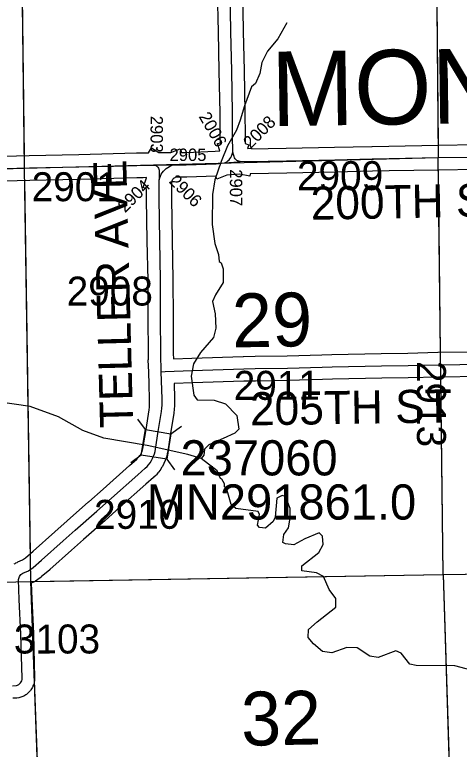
# Model space of a CAD drawing. Extents: x 23.6 to 68.7, y -63 to -29.
# Drawn here: x 51.551 to 52.625, y -44.911 to -43.136 of the extents above; entities that cross this region are included whole.
import ezdxf

# ---------------------------------------------------------------- set-up
doc = ezdxf.new("R2010")
doc.units = 0
for name, color, linetype in [('tdCoHydroRiver', 7, 'Continuous'), ('tdCoSecRdNmbr', 7, 'Continuous'), ('tdCoSecRdTxt', 7, 'Continuous'), ('tdCoSecRteBand', 7, 'Continuous'), ('tdCoSecRteCL', 7, 'Continuous'), ('tdCoSectLine', 7, 'Continuous'), ('tdCoSectLinePart', 7, 'Continuous'), ('tdCoSectNmbr', 7, 'Continuous'), ('tdCoStrucSec', 7, 'Continuous'), ('tdCoStrucSecCoName', 7, 'Continuous'), ('tdCoStrucSecFHWANum', 7, 'Continuous'), ('tdCoSurfGravel', 7, 'Continuous'), ('tdCoTwpNameTxt', 7, 'Continuous')]:
    doc.layers.add(name, color=color, linetype=linetype)

msp = doc.modelspace()

# ---------------------------------------------------------------- linework, layer by layer
at = {"layer": 'tdCoHydroRiver'}
for points in [[(52.2081, -43.1563), (52.1865, -43.1945), (52.1616, -43.2248), (52.1478, -43.2518), (52.1434, -43.2787), (52.1326, -43.3025), (52.1232, -43.3105), (52.1064, -43.3565), (52.0958, -43.3914), (52.0866, -43.4151), (52.065, -43.4533), (52.0497, -43.4914), (52.0345, -43.5358), (52.0286, -43.5706), (52.0279, -43.6432), (52.0348, -43.6889), (52.043, -43.7156), (52.0448, -43.733), (52.0496, -43.7361), (52.0545, -43.7502), (52.0549, -43.7833), (52.0363, -43.8136), (52.0286, -43.8294), (52.0353, -43.8594), (52.0373, -43.8941), (52.0313, -43.9162), (52.0002, -43.9529), (51.9831, -43.98), (51.9772, -44.01), (51.9841, -44.0557), (51.9921, -44.0667), (52.0332, -44.0678), (52.0601, -44.0769), (52.0873, -44.105), (52.0924, -44.1381), (52.0831, -44.1476), (52.0548, -44.1606), (52.0203, -44.1753), (52.0094, -44.1864), (52.008, -44.2007), (52.0018, -44.2086)], [(51.9695, -44.1988), (51.8711, -44.1775), (51.7664, -44.1593), (51.7155, -44.1408), (51.6566, -44.1081), (51.5882, -44.0834), (51.4661, -44.0654), (51.3331, -44.057), (51.2191, -44.0626)], [(52.0018, -44.2086), (51.9695, -44.1988)], [(52.7329, -44.741), (52.6141, -44.7093), (52.521, -44.7089), (52.5051, -44.706), (52.4843, -44.6794), (52.4716, -44.6732), (52.4292, -44.6895), (52.4086, -44.6866), (52.3784, -44.6665), (52.3531, -44.6652), (52.317, -44.6783), (52.2948, -44.6754), (52.2725, -44.6567), (52.2597, -44.6411), (52.261, -44.6222), (52.2813, -44.603), (52.3266, -44.5677), (52.3264, -44.5472), (52.3103, -44.5253), (52.2973, -44.4938), (52.2798, -44.4846), (52.245, -44.4803), (52.2449, -44.4677), (52.2855, -44.4356), (52.2964, -44.4165), (52.2945, -44.396), (52.2865, -44.3882), (52.252, -44.4028), (52.2253, -44.4174), (52.2048, -44.4145), (52.1984, -44.4114), (52.2013, -44.3924), (52.2122, -44.3765), (52.2166, -44.3528), (52.2163, -44.3291), (52.2049, -44.3008), (52.197, -44.2978), (52.1845, -44.3042), (52.1803, -44.3501), (52.1757, -44.3612), (52.157, -44.3772), (52.1427, -44.3758), (52.1379, -44.3695), (52.1423, -44.3442), (52.1391, -44.3364), (52.0853, -44.3291), (52.0742, -44.3198), (52.0626, -44.2805), (52.0578, -44.2774), (52.0578, -44.2695), (52.0513, -44.2585), (52.0481, -44.257), (52.04, -44.2382), (52.0018, -44.2086)]]:
    msp.add_lwpolyline(points, dxfattribs=at)
at = {"layer": 'tdCoSecRteBand'}
for points in [[(51.4613, -43.4801), (51.5557, -43.4775), (51.5557, -43.4775), (51.5557, -43.4775), (51.5859, -43.4767), (51.586, -43.4767), (51.5861, -43.4767), (51.7058, -43.4742), (51.7888, -43.4721), (51.845, -43.4704), (51.8452, -43.4704), (51.8454, -43.4704), (51.8743, -43.47), (51.8817, -43.4583), (51.8994, -43.4696), (51.928, -43.4691), (51.9508, -43.4601), (51.9543, -43.469), (51.9649, -43.4691), (52.0355, -43.4665), (52.0462, -43.4656), (52.0413, -43.4479), (52.0478, -43.4461), (52.0475, -43.4297), (52.0475, -43.4295), (52.0475, -43.4294), (52.0472, -43.3734), (52.0452, -43.2726), (52.0433, -43.1781), (52.0433, -43.1781), (52.0433, -43.1781), (52.0413, -43.077)], [(52.1013, -43.0758), (52.1032, -43.1769), (52.1052, -43.2714), (52.1052, -43.2714), (52.1052, -43.2714), (52.1072, -43.3724), (52.1072, -43.3726), (52.1072, -43.3728), (52.1075, -43.4289), (52.1078, -43.4476), (52.1166, -43.4508), (52.1133, -43.4599), (52.1232, -43.4592), (52.1233, -43.4608)], [(52.1233, -43.4608), (52.163, -43.4599), (52.163, -43.4599), (52.1631, -43.4599), (52.207, -43.4591), (52.3235, -43.4568), (52.414, -43.4548), (52.4141, -43.4548), (52.4141, -43.4548), (52.4547, -43.454), (52.4547, -43.454), (52.4547, -43.454), (52.5739, -43.4517), (52.574, -43.4517), (52.5741, -43.4517), (52.6668, -43.4504)], [(52.6676, -43.5104), (52.575, -43.5117), (52.4559, -43.514), (52.4153, -43.5148), (52.3248, -43.5168), (52.3247, -43.5168), (52.3247, -43.5168), (52.2081, -43.5191), (52.2081, -43.5191), (52.2081, -43.5191), (52.1643, -43.5199), (52.1201, -43.5209), (52.1189, -43.5268), (52.0937, -43.5216), (52.0831, -43.5224), (52.0635, -43.5242), (52.0394, -43.5335), (52.0367, -43.5265), (51.9665, -43.5291), (51.9658, -43.5291), (51.9652, -43.5291), (51.9402, -43.529), (51.9396, -43.5292), (51.9377, -43.5304), (51.9359, -43.5317), (51.9342, -43.5331), (51.9327, -43.5347), (51.9316, -43.536), (51.9299, -43.5408), (51.9302, -43.5655), (51.9298, -43.5655), (51.9297, -43.5803), (51.9314, -43.6814), (51.9331, -43.7766), (51.9331, -43.7768), (51.9331, -43.777), (51.9336, -43.8672), (51.9341, -43.9554), (51.9344, -43.9677)], [(51.5501, -44.4635), (51.552, -44.462), (51.5542, -44.4609), (51.5567, -44.4596), (51.5577, -44.459), (51.5588, -44.4585), (51.5697, -44.4538), (51.5772, -44.4486), (51.596, -44.4322), (51.648, -44.3856), (51.6481, -44.3856), (51.6481, -44.3856), (51.6775, -44.3595), (51.6775, -44.3595), (51.6775, -44.3594), (51.7297, -44.3132), (51.7297, -44.3131), (51.7298, -44.3131), (51.7648, -44.2824), (51.8284, -44.2257), (51.8285, -44.2256), (51.8286, -44.2254), (51.8461, -44.2102), (51.8489, -44.2074), (51.8513, -44.2047), (51.8535, -44.2018), (51.8555, -44.1987), (51.8572, -44.1954), (51.8587, -44.1921), (51.8599, -44.1886), (51.8608, -44.1851), (51.8616, -44.1808), (51.8684, -44.1384), (51.8759, -44.091), (51.8765, -44.0848), (51.8769, -44.0784), (51.877, -44.072), (51.8769, -44.065), (51.876, -44.0296), (51.8752, -44.0001), (51.8736, -43.9705), (51.8744, -43.9705), (51.8744, -43.9697), (51.8741, -43.9566), (51.8741, -43.9563), (51.8741, -43.956), (51.8736, -43.8675), (51.8736, -43.8675), (51.8731, -43.7775), (51.8714, -43.6825), (51.8714, -43.6825), (51.8714, -43.6824), (51.8697, -43.5811), (51.8697, -43.5807), (51.8697, -43.5804), (51.8698, -43.5571), (51.8617, -43.5543), (51.8698, -43.5309), (51.8698, -43.5301), (51.8614, -43.5302), (51.8465, -43.5304), (51.7905, -43.5321), (51.7905, -43.5321), (51.7904, -43.5321), (51.7072, -43.5342), (51.7071, -43.5342), (51.7071, -43.5342), (51.5875, -43.5367), (51.5573, -43.5375), (51.463, -43.5401)], [(51.9344, -43.9677), (51.9787, -43.9663), (52.1032, -43.962), (52.1035, -43.962), (52.1038, -43.962), (52.1317, -43.9616), (52.2092, -43.9603), (52.2929, -43.958), (52.3168, -43.9574), (52.3169, -43.9574), (52.317, -43.9574), (52.4363, -43.9549), (52.4364, -43.9549), (52.4365, -43.9549), (52.5005, -43.9539), (52.5735, -43.9521), (52.5737, -43.9521), (52.5738, -43.9521), (52.6784, -43.9508)], [(52.6789, -44.0108), (52.5748, -44.0121), (52.5018, -44.0139), (52.5017, -44.0139), (52.5015, -44.0139), (52.4375, -44.0149), (52.3183, -44.0174), (52.2946, -44.018), (52.2946, -44.018), (52.2946, -44.018), (52.2107, -44.0203), (52.2106, -44.0203), (52.2104, -44.0203), (52.1326, -44.0216), (52.1326, -44.0216), (52.1325, -44.0216), (52.1049, -44.022), (51.9808, -44.0262), (51.9807, -44.0262), (51.9807, -44.0262), (51.9359, -44.0277), (51.9369, -44.0634), (51.9369, -44.0635), (51.9369, -44.0635), (51.937, -44.0712), (51.9371, -44.0718), (51.937, -44.0725), (51.9369, -44.0802), (51.9369, -44.0808), (51.9368, -44.0815), (51.9364, -44.0891), (51.9363, -44.0898), (51.9363, -44.0904), (51.9355, -44.0981), (51.9354, -44.0989), (51.9353, -44.0996), (51.9276, -44.1478), (51.9276, -44.1478), (51.9276, -44.1478), (51.9208, -44.1907), (51.9207, -44.1911), (51.9207, -44.1915), (51.9196, -44.1973), (51.9194, -44.1985), (51.9191, -44.1996), (51.9175, -44.2053), (51.9172, -44.2064), (51.9168, -44.2075), (51.9149, -44.2131), (51.9145, -44.2142), (51.914, -44.2152), (51.9117, -44.2206), (51.9112, -44.2217), (51.9107, -44.2227), (51.9079, -44.2279), (51.9073, -44.2289), (51.9067, -44.2299), (51.9035, -44.2349), (51.9029, -44.2359), (51.9022, -44.2368), (51.8987, -44.2415), (51.898, -44.2425), (51.8972, -44.2433), (51.8933, -44.2478), (51.8926, -44.2487), (51.8918, -44.2495), (51.8875, -44.2536), (51.8869, -44.2542), (51.8862, -44.2548), (51.8682, -44.2705), (51.8046, -44.3273), (51.8045, -44.3274), (51.8044, -44.3274), (51.7694, -44.3581), (51.7173, -44.4043), (51.688, -44.4304), (51.6359, -44.4771), (51.6357, -44.4772), (51.6356, -44.4774), (51.6154, -44.4949), (51.6142, -44.4959), (51.6129, -44.4969), (51.6016, -44.5048), (51.5991, -44.5065), (51.5963, -44.5077), (51.5908, -44.5101), (51.5923, -44.548), (51.5962, -44.6319), (51.5962, -44.6322), (51.5962, -44.6324), (51.5991, -44.739), (51.5992, -44.741), (51.599, -44.7431), (51.5986, -44.7461), (51.5984, -44.7484), (51.5978, -44.7507), (51.597, -44.7536), (51.5963, -44.7559), (51.5953, -44.7581), (51.5941, -44.7608), (51.5931, -44.763), (51.5918, -44.7649), (51.5902, -44.7674), (51.5889, -44.7694), (51.5873, -44.7712), (51.5852, -44.7734), (51.5836, -44.7751), (51.5818, -44.7766), (51.5794, -44.7785), (51.5776, -44.7799), (51.5755, -44.7811), (51.5729, -44.7826), (51.5708, -44.7837), (51.5686, -44.7846), (51.5658, -44.7856), (51.5612, -44.7873), (51.5563, -44.7875), (51.5463, -44.7878)]]:
    msp.add_lwpolyline(points, dxfattribs=at)
at = {"layer": 'tdCoSecRteCL'}
msp.add_line((51.891, -43.4997), (51.9339, -43.499), dxfattribs=at)
for points in [[(52.0782, -43.4688), (52.0775, -43.4292), (52.0772, -43.373), (52.0752, -43.272), (52.0733, -43.1775), (52.0713, -43.0764), (52.0695, -42.9866), (52.0683, -42.8725), (52.0663, -42.7624), (52.0642, -42.668), (52.0624, -42.5948), (52.0621, -42.4877), (52.0626, -42.4618), (52.0601, -42.3921), (52.0595, -42.3374)], [(52.0567, -43.4947), (52.06, -43.4934), (52.0632, -43.4917), (52.0661, -43.4897), (52.0688, -43.4873), (52.0711, -43.4845), (52.0731, -43.4816), (52.0747, -43.4784), (52.0782, -43.4688)], [(52.0956, -43.4914), (52.0928, -43.4908), (52.0901, -43.4898), (52.0877, -43.4883), (52.0855, -43.4865), (52.0836, -43.4844), (52.0821, -43.482), (52.081, -43.4793), (52.0803, -43.4765), (52.0782, -43.4688)], [(52.0956, -43.4914), (52.1637, -43.4899), (52.2076, -43.4891), (52.3241, -43.4868), (52.4147, -43.4848), (52.4553, -43.484), (52.5745, -43.4817), (52.6672, -43.4804), (52.7203, -43.4797), (52.8361, -43.4786), (52.8724, -43.4784), (53.0121, -43.4768), (53.0674, -43.4764), (53.0788, -43.4759)], [(51.3301, -43.5135), (51.3425, -43.5133), (51.4143, -43.5114), (51.4621, -43.5101), (51.5565, -43.5075), (51.5868, -43.5067), (51.7064, -43.5042), (51.7896, -43.5021), (51.8459, -43.5004), (51.891, -43.4997)], [(51.891, -43.4997), (51.8932, -43.5012), (51.8952, -43.5029), (51.8969, -43.505), (51.8983, -43.5073), (51.8993, -43.5098), (51.8998, -43.5124), (51.9, -43.5151), (51.8997, -43.5178), (51.8999, -43.5358)], [(51.8999, -43.5358), (51.9047, -43.522), (51.9074, -43.5181), (51.9104, -43.5145), (51.9138, -43.5111), (51.9173, -43.5081), (51.9212, -43.5053), (51.9252, -43.5029), (51.9295, -43.5008), (51.9339, -43.499)], [(51.9339, -43.499), (51.9399, -43.4989), (51.9654, -43.4991), (52.0374, -43.4965), (52.0567, -43.4947)], [(52.0567, -43.4947), (52.0806, -43.4925), (52.0956, -43.4914)], [(51.9052, -43.9989), (51.9041, -43.9558), (51.9036, -43.8673), (51.9031, -43.7771), (51.9014, -43.6819), (51.8997, -43.5805), (51.8999, -43.5358)], [(51.9052, -43.9989), (51.9143, -43.9984), (51.9797, -43.9962), (52.1042, -43.992), (52.1321, -43.9916), (52.2099, -43.9903), (52.2937, -43.988), (52.3176, -43.9874), (52.4369, -43.9849), (52.5011, -43.9839), (52.5742, -43.9821), (52.6788, -43.9808), (52.7095, -43.981), (52.8246, -43.9798), (52.88, -43.98), (52.9796, -43.9801), (53.0447, -43.9796), (53.0745, -43.9791), (53.0837, -43.9789), (53.0837, -43.9789)], [(51.5454, -44.7578), (51.5553, -44.7575), (51.5581, -44.7564), (51.5608, -44.755), (51.5631, -44.7531), (51.5651, -44.7509), (51.5668, -44.7484), (51.568, -44.7457), (51.5688, -44.7428), (51.5692, -44.7398), (51.5662, -44.6333), (51.5623, -44.5493), (51.5605, -44.5013), (51.5607, -44.4985), (51.5615, -44.4959), (51.5626, -44.4934), (51.5642, -44.4911), (51.5661, -44.4891), (51.5683, -44.4874), (51.5707, -44.4861), (51.5844, -44.4802), (51.5957, -44.4723), (51.6159, -44.4547), (51.6681, -44.408), (51.6974, -44.3819), (51.7496, -44.3356), (51.7847, -44.3049), (51.8483, -44.2481), (51.8665, -44.2322), (51.8707, -44.228), (51.8746, -44.2236), (51.8782, -44.2188), (51.8814, -44.2138), (51.8842, -44.2086), (51.8866, -44.2031), (51.8885, -44.1975), (51.8901, -44.1918), (51.8912, -44.1859), (51.898, -44.1431), (51.9056, -44.095), (51.9064, -44.0873), (51.9069, -44.0796), (51.907, -44.0719), (51.9069, -44.0642), (51.9052, -43.9989)]]:
    msp.add_lwpolyline(points, dxfattribs=at)
at = {"layer": 'tdCoSectLine'}
for points in [[(52.5648, -42.4847), (52.5742, -43.4817)], [(51.5617, -42.5128), (51.5742, -43.507)], [(51.5742, -43.507), (52.5742, -43.4817)], [(52.5742, -43.4817), (53.58, -43.4748)], [(52.5863, -44.4889), (52.5742, -43.4817)], [(50.5871, -43.537), (51.5742, -43.507)], [(51.5742, -43.507), (51.5892, -44.5059)], [(52.5863, -44.4889), (53.5882, -44.4737)], [(51.5892, -44.5059), (52.5863, -44.4889)], [(52.5863, -44.4889), (52.6182, -45.5225)], [(50.6019, -44.5288), (51.5892, -44.5059)], [(51.5892, -44.5059), (51.6258, -45.5075), (51.6261, -45.5149)]]:
    msp.add_lwpolyline(points, dxfattribs=at)
at = {"layer": 'tdCoSectLinePart'}
for points in [[(51.5617, -42.5128), (51.5738, -43.4773)], [(52.5651, -42.514), (52.5739, -43.4517)], [(52.5798, -43.952), (52.5745, -43.5117)], [(51.5746, -43.5373), (51.5882, -44.4385)], [(52.5863, -44.4889), (52.5805, -44.0127)], [(52.5863, -44.4889), (53.2372, -44.479)], [(51.5997, -44.5057), (52.5863, -44.4889)], [(52.5863, -44.4889), (52.6042, -45.071)], [(51.598, -44.7452), (51.6066, -44.9819)]]:
    msp.add_lwpolyline(points, dxfattribs=at)
at = {"layer": 'tdCoStrucSec'}
for p, q in [((51.8667, -44.1388), (51.8483, -44.1135)), ((51.9285, -44.1487), (51.9538, -44.1303)), ((51.8568, -44.2006), (51.8315, -44.219)), ((51.9186, -44.2105), (51.937, -44.2358))]:
    msp.add_line(p, q, dxfattribs=at)
msp.add_lwpolyline([(51.8568, -44.2006), (51.8667, -44.1388), (51.9285, -44.1487), (51.9186, -44.2105)], close=True, dxfattribs=at)
at = {"layer": 'tdCoSurfGravel'}
for points in [[(52.0567, -43.4947), (52.06, -43.4934), (52.0632, -43.4917), (52.0661, -43.4897), (52.0688, -43.4873), (52.0711, -43.4845), (52.0731, -43.4816), (52.0747, -43.4784), (52.0782, -43.4688), (52.0775, -43.4292), (52.0772, -43.373), (52.0752, -43.272), (52.0733, -43.1775), (52.0713, -43.0764)], [(52.0956, -43.4914), (52.0928, -43.4908), (52.0901, -43.4898), (52.0877, -43.4883), (52.0855, -43.4865), (52.0836, -43.4844), (52.0821, -43.482), (52.081, -43.4793), (52.0803, -43.4765), (52.0782, -43.4688)], [(52.0956, -43.4914), (52.1637, -43.4899), (52.2076, -43.4891), (52.3241, -43.4868), (52.4147, -43.4848), (52.4553, -43.484), (52.5745, -43.4817), (52.6672, -43.4804), (52.7203, -43.4797), (52.8361, -43.4786), (52.8724, -43.4784), (53.0121, -43.4768), (53.0674, -43.4764), (53.0788, -43.4759)], [(51.3301, -43.5135), (51.3425, -43.5133), (51.4143, -43.5114), (51.4621, -43.5101), (51.5565, -43.5075), (51.5868, -43.5067), (51.7064, -43.5042), (51.7896, -43.5021), (51.8459, -43.5004), (51.891, -43.4997), (51.9339, -43.499)], [(51.891, -43.4997), (51.8932, -43.5012), (51.8952, -43.5029), (51.8969, -43.505), (51.8983, -43.5073), (51.8993, -43.5098), (51.8998, -43.5124), (51.9, -43.5151), (51.8997, -43.5178), (51.8999, -43.5358)], [(51.8999, -43.5358), (51.9047, -43.522), (51.9074, -43.5181), (51.9104, -43.5145), (51.9138, -43.5111), (51.9173, -43.5081), (51.9212, -43.5053), (51.9252, -43.5029), (51.9295, -43.5008), (51.9339, -43.499)], [(51.9339, -43.499), (51.9399, -43.4989), (51.9654, -43.4991), (52.0374, -43.4965), (52.0567, -43.4947)], [(52.0567, -43.4947), (52.0806, -43.4925), (52.0956, -43.4914)], [(51.5454, -44.7578), (51.5553, -44.7575), (51.5581, -44.7564), (51.5608, -44.755), (51.5631, -44.7531), (51.5651, -44.7509), (51.5668, -44.7484), (51.568, -44.7457), (51.5688, -44.7428), (51.5692, -44.7398), (51.5662, -44.6333), (51.5623, -44.5493), (51.5605, -44.5013), (51.5607, -44.4985), (51.5615, -44.4959), (51.5626, -44.4934), (51.5642, -44.4911), (51.5661, -44.4891), (51.5683, -44.4874), (51.5707, -44.4861), (51.5844, -44.4802), (51.5957, -44.4723), (51.6159, -44.4547), (51.6681, -44.408), (51.6974, -44.3819), (51.7496, -44.3356), (51.7847, -44.3049), (51.8483, -44.2481), (51.8665, -44.2322), (51.8707, -44.228), (51.8746, -44.2236), (51.8782, -44.2188), (51.8814, -44.2138), (51.8842, -44.2086), (51.8866, -44.2031), (51.8885, -44.1975), (51.8901, -44.1918), (51.8912, -44.1859), (51.898, -44.1431), (51.9056, -44.095), (51.9064, -44.0873), (51.9069, -44.0796), (51.907, -44.0719), (51.9069, -44.0642), (51.9052, -43.9989), (51.9041, -43.9558), (51.9036, -43.8673), (51.9031, -43.7771), (51.9014, -43.6819), (51.8997, -43.5805), (51.8999, -43.5358)], [(51.9052, -43.9989), (51.9143, -43.9984), (51.9797, -43.9962), (52.1042, -43.992), (52.1321, -43.9916), (52.2099, -43.9903), (52.2937, -43.988), (52.3176, -43.9874), (52.4369, -43.9849), (52.5011, -43.9839), (52.5742, -43.9821), (52.6788, -43.9808), (52.7095, -43.981), (52.8246, -43.9798), (52.88, -43.98), (52.9796, -43.9801), (53.0447, -43.9796), (53.0745, -43.9791), (53.0837, -43.9789)]]:
    msp.add_lwpolyline(points, dxfattribs=at)

# ---------------------------------------------------------------- texts
at = {"layer": 'tdCoSecRdNmbr'}
for s, height, rotation, p in [('2006', 0.03, 300.0388, (51.9947, -43.3822)), ('2903', 0.03, 270.0382, (51.8792, -43.3806)), ('2008', 0.03, 45.0388, (52.1209, -43.4618)), ('2905', 0.03, 0.0398, (51.925, -43.4899)), ('2909', 0.07, 0.0398, (52.2329, -43.5604)), ('2901', 0.07, 0.04, (51.5921, -43.5871)), ('2907', 0.03, 270.0383, (52.0708, -43.5098)), ('2904', 0.03, 45.0388, (51.8178, -43.6163)), ('2906', 0.03, 315.0393, (51.9218, -43.5407)), ('2908', 0.07, 0.0401, (51.6767, -43.8392)), ('2913', 0.07, 270.0387, (52.5226, -43.9729)), ('2911', 0.07, 0.0397, (52.0801, -44.067)), ('2910', 0.07, 0.0401, (51.7428, -44.3787)), ('3103', 0.07, 0.04, (51.5492, -44.6799))]:
    msp.add_text(s, height=height, rotation=rotation, dxfattribs=at).set_placement(p)
at = {"layer": 'tdCoSecRdTxt'}
for s, rotation, p in [('TELLER AVE', 91.4982, (51.8374, -44.134)), ('200TH ST', 1.0811, (52.2667, -43.6321)), ('205TH ST', 0.8757, (52.1199, -44.1288))]:
    msp.add_text(s, height=0.08, rotation=rotation, dxfattribs=at).set_placement(p)
at = {"layer": 'tdCoSectNmbr'}
for s, p in [('29', (52.0771, -43.9405)), ('32', (52.099, -44.9028))]:
    msp.add_text(s, height=0.13, rotation=1.0396, dxfattribs=at).set_placement(p)
at = {"layer": 'tdCoStrucSecCoName'}
msp.add_text('MN291861.0', height=0.085, dxfattribs=at).set_placement((51.8699, -44.3563))
at = {"layer": 'tdCoStrucSecFHWANum'}
msp.add_text('237060', height=0.085, dxfattribs=at).set_placement((51.9517, -44.2496))
at = {"layer": 'tdCoTwpNameTxt'}
msp.add_text('MONROE', height=0.18, rotation=0.8671, dxfattribs=at).set_placement((52.1715, -43.4059))

doc.saveas('drawing.dxf')
